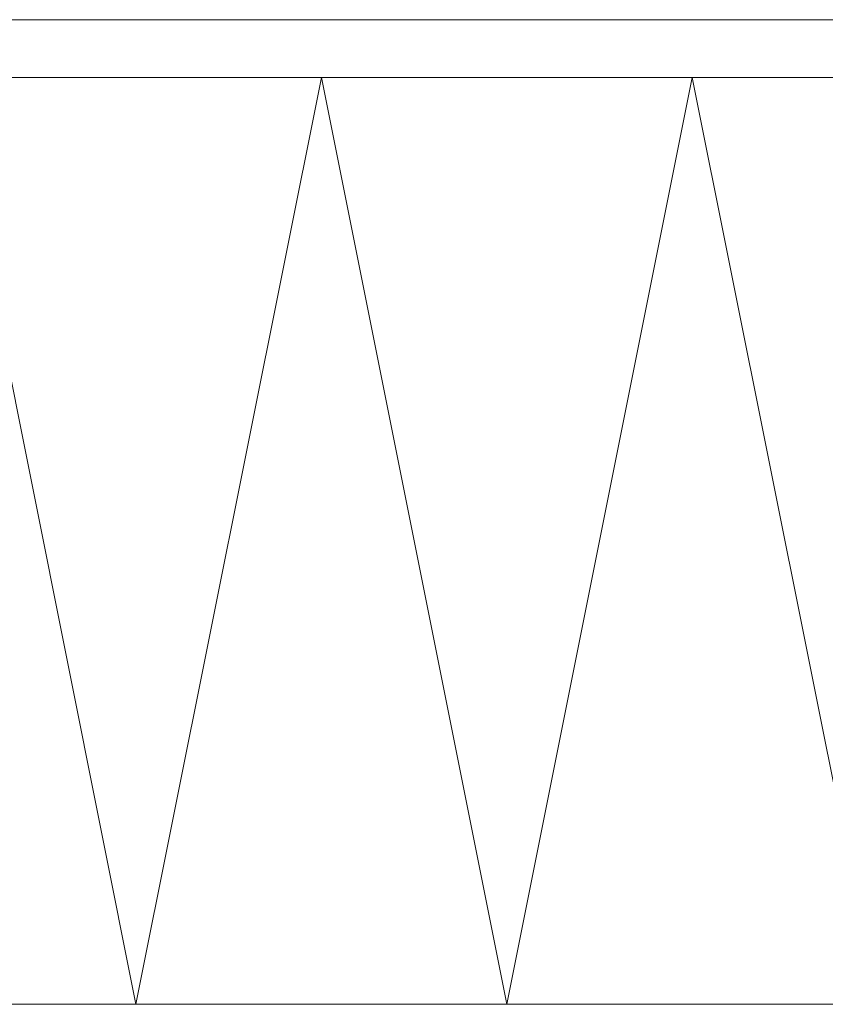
# Model space of a CAD drawing. Header units: metres. Extents: x -3.6 to 84.5, y -11 to 16.8.
# Tile 435 of 656: x 58.2642 to 58.292, y -0.179 to -0.145. Entities that reach past the tile are written whole.
import ezdxf

# ---------------------------------------------------------------- set-up
doc = ezdxf.new("R2010")
doc.units = ezdxf.units.M
doc.header["$MEASUREMENT"] = 0
doc.layers.add('301 - Elemente.Linie', color=7, linetype='Continuous')

msp = doc.modelspace()

# ---------------------------------------------------------------- linework, layer by layer
at = {"layer": '301 - Elemente.Linie', "color": 7, "linetype": 'Continuous', "lineweight": 5}
for p, q in [((58.312989, -0.145), (57.976989, -0.145)), ((57.976989, -0.147), (58.312989, -0.147)), ((58.312989, -0.147), (57.976989, -0.147)), ((58.268189, -0.179), (58.261789, -0.147)), ((58.274589, -0.147), (58.268189, -0.179)), ((58.280989, -0.179), (58.274589, -0.147)), ((58.287389, -0.147), (58.280989, -0.179)), ((58.293789, -0.179), (58.287389, -0.147)), ((58.312989, -0.179), (57.976989, -0.179)), ((57.976989, -0.179), (58.312989, -0.179))]:
    msp.add_line(p, q, dxfattribs=at)

doc.saveas('drawing.dxf')
